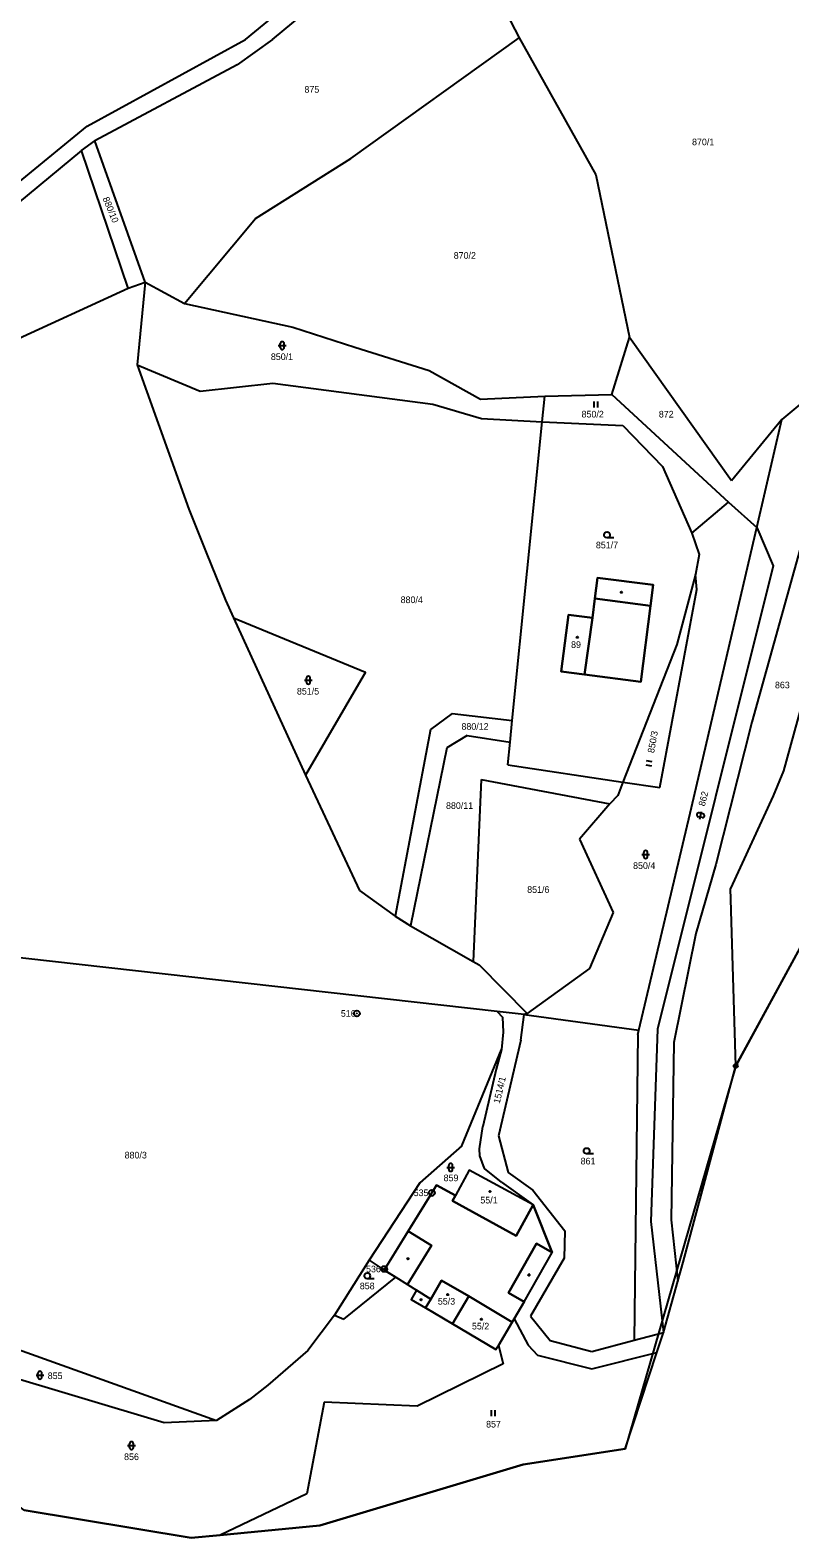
# Model space of a CAD drawing. Extents: x -760642 to -757221, y -1092371 to -1088855.
# Drawn here: x -759712.5 to -759517.9, y -1092371.2 to -1091984.8 of the extents above; entities that cross this region are included whole.
import ezdxf

# ---------------------------------------------------------------- set-up
doc = ezdxf.new("R2010")
doc.units = 0
for name, color, linetype in [('Vrstva 1', 7, 'Continuous'), ('Vrstva 13', 7, 'Continuous'), ('Vrstva 17', 7, 'Continuous'), ('Vrstva 18', 7, 'Continuous'), ('Vrstva 19', 7, 'Continuous'), ('Vrstva 24', 7, 'Continuous'), ('Vrstva 25', 7, 'Continuous'), ('Vrstva 28', 7, 'Continuous'), ('Vrstva 30', 7, 'Continuous'), ('Vrstva 4', 7, 'Continuous')]:
    doc.layers.add(name, color=color, linetype=linetype)

msp = doc.modelspace()

# ---------------------------------------------------------------- linework, layer by layer
at = {"layer": 'Vrstva 1'}
for p, q in [((-759606.53, -1091949.41), (-759587.25, -1091986.77)), ((-759657.38, -1091987.15), (-759625.05, -1091960.36)), ((-759650.47, -1091987.13), (-759622.46, -1091963.94)), ((-759697.95, -1092009.4), (-759657.38, -1091987.15)), ((-759650.47, -1091987.13), (-759659.49, -1091993.63)), ((-759630.35, -1092017.63), (-759587.25, -1091986.77)), ((-759587.25, -1091986.77), (-759567.59, -1092021.84)), ((-759659.49, -1091993.63), (-759695.96, -1092013.1)), ((-759731.9, -1092037.26), (-759697.95, -1092009.4)), ((-759699.38, -1092015.64), (-759695.96, -1092013.1)), ((-759683.04, -1092049.34), (-759695.96, -1092013.1)), ((-759699.38, -1092015.64), (-759739.65, -1092048.97)), ((-759687.38, -1092050.89), (-759699.38, -1092015.64)), ((-759654.77, -1092033.01), (-759630.35, -1092017.63)), ((-759567.59, -1092021.84), (-759559, -1092063.56)), ((-759672.96, -1092054.79), (-759654.77, -1092033.01)), ((-759467.65, -1092040.92), (-759519.99, -1092084.54)), ((-759717.59, -1092064.77), (-759687.38, -1092050.89)), ((-759687.38, -1092050.89), (-759683.04, -1092049.34)), ((-759683.04, -1092049.34), (-759685.11, -1092070.53)), ((-759683.04, -1092049.34), (-759672.96, -1092054.79)), ((-759672.96, -1092054.79), (-759645.19, -1092060.89)), ((-759645.19, -1092060.89), (-759629.35, -1092065.98)), ((-759629.35, -1092065.98), (-759610.31, -1092072.02)), ((-759563.5, -1092078.14), (-759559, -1092063.56)), ((-759532.86, -1092100.27), (-759559, -1092063.56)), ((-759685.11, -1092070.53), (-759671.9, -1092107.55)), ((-759685.11, -1092070.53), (-759668.94, -1092077.28)), ((-759610.31, -1092072.02), (-759597.11, -1092079.33)), ((-759668.94, -1092077.28), (-759650.35, -1092075.22)), ((-759650.35, -1092075.22), (-759609.36, -1092080.6)), ((-759597.11, -1092079.33), (-759580.65, -1092078.56)), ((-759581.31, -1092085.13), (-759580.65, -1092078.56)), ((-759580.65, -1092078.56), (-759563.5, -1092078.14)), ((-759563.5, -1092078.14), (-759533.66, -1092105.77)), ((-759609.36, -1092080.6), (-759596.93, -1092084.31)), ((-759596.93, -1092084.31), (-759581.31, -1092085.13)), ((-759589.03, -1092161.75), (-759581.31, -1092085.13)), ((-759581.31, -1092085.13), (-759560.69, -1092086.11)), ((-759560.69, -1092086.11), (-759550.5, -1092096.64)), ((-759519.99, -1092084.54), (-759532.86, -1092100.27)), ((-759526.4, -1092112.24), (-759519.99, -1092084.54)), ((-759550.5, -1092096.64), (-759542.99, -1092113.67)), ((-759542.99, -1092113.67), (-759533.66, -1092105.77)), ((-759533.66, -1092105.77), (-759526.4, -1092112.24)), ((-759511.14, -1092102.89), (-759527.62, -1092162.15)), ((-759671.9, -1092107.55), (-759667.45, -1092118.68)), ((-759543.41, -1092185.48), (-759526.4, -1092112.24)), ((-759542.99, -1092113.67), (-759541.15, -1092119.13)), ((-759526.4, -1092112.24), (-759522.17, -1092122.09)), ((-759667.45, -1092118.68), (-759662.44, -1092130.9)), ((-759541.15, -1092119.13), (-759542.09, -1092124.3)), ((-759567.87, -1092130.46), (-759567.2, -1092125.15)), ((-759567.2, -1092125.15), (-759552.89, -1092126.97)), ((-759522.17, -1092122.09), (-759551.79, -1092240.83)), ((-759542.09, -1092124.3), (-759546.88, -1092142.25)), ((-759541.72, -1092128.15), (-759542.09, -1092124.3)), ((-759552.89, -1092126.97), (-759553.57, -1092132.28)), ((-759551.24, -1092178.9), (-759541.72, -1092128.15)), ((-759662.44, -1092130.9), (-759660.39, -1092135.37)), ((-759568.5, -1092135.38), (-759567.87, -1092130.46)), ((-759553.57, -1092132.28), (-759556.05, -1092151.78)), ((-759660.39, -1092135.37), (-759626.61, -1092149.35)), ((-759660.39, -1092135.37), (-759641.94, -1092175.7)), ((-759576.5, -1092149.18), (-759574.64, -1092134.6)), ((-759574.64, -1092134.6), (-759568.5, -1092135.38)), ((-759546.88, -1092142.25), (-759560.66, -1092177.48)), ((-759511.6, -1092145.73), (-759519.55, -1092174.6)), ((-759626.61, -1092149.35), (-759641.94, -1092175.7)), ((-759570.5, -1092149.94), (-759576.5, -1092149.18)), ((-759556.05, -1092151.78), (-759570.5, -1092149.94)), ((-759604.39, -1092159.92), (-759609.93, -1092164)), ((-759604.39, -1092159.92), (-759589.03, -1092161.75)), ((-759589.58, -1092167.25), (-759589.03, -1092161.75)), ((-759527.62, -1092162.15), (-759536.9, -1092198.63)), ((-759609.93, -1092164), (-759619.02, -1092211.83)), ((-759600.56, -1092165.55), (-759605.77, -1092168.73)), ((-759600.56, -1092165.55), (-759589.58, -1092167.25)), ((-759590.17, -1092173.05), (-759589.58, -1092167.25)), ((-759605.77, -1092168.73), (-759615.09, -1092214.33)), ((-759590.17, -1092173.05), (-759560.66, -1092177.48)), ((-759519.55, -1092174.6), (-759522.15, -1092181.03)), ((-759641.94, -1092175.7), (-759628.12, -1092205.32)), ((-759597, -1092176.79), (-759599.07, -1092223.46)), ((-759597, -1092176.79), (-759564, -1092183.11)), ((-759560.66, -1092177.48), (-759562.01, -1092180.93)), ((-759560.66, -1092177.48), (-759551.24, -1092178.9)), ((-759564, -1092183.11), (-759571.82, -1092192.09)), ((-759562.01, -1092180.93), (-759564, -1092183.11)), ((-759522.15, -1092181.03), (-759533.1, -1092204.81)), ((-759556.6, -1092241.05), (-759543.41, -1092185.48)), ((-759571.82, -1092192.09), (-759563.13, -1092210.95)), ((-759536.9, -1092198.63), (-759542.01, -1092216.28)), ((-759628.12, -1092205.32), (-759619.02, -1092211.83)), ((-759531.77, -1092250.24), (-759533.1, -1092204.81)), ((-759619.02, -1092211.83), (-759615.09, -1092214.33)), ((-759563.13, -1092210.95), (-759569.22, -1092225.3)), ((-759615.09, -1092214.33), (-759599.07, -1092223.46)), ((-759542.01, -1092216.28), (-759547.62, -1092244.22)), ((-759592.89, -1092236.27), (-759754.98, -1092218.05)), ((-759599.07, -1092223.46), (-759597.5, -1092224.36)), ((-759597.5, -1092224.36), (-759585.2, -1092236.83)), ((-759569.22, -1092225.3), (-759585.2, -1092236.83)), ((-759592.89, -1092236.27), (-759591.55, -1092237.75)), ((-759585.93, -1092237.05), (-759592.89, -1092236.27)), ((-759586.82, -1092243.63), (-759585.93, -1092237.05)), ((-759585.2, -1092236.83), (-759585.93, -1092237.05)), ((-759585.93, -1092237.05), (-759556.6, -1092241.05)), ((-759591.55, -1092237.75), (-759591.32, -1092241.55)), ((-759556.88, -1092242.21), (-759556.6, -1092241.05)), ((-759551.79, -1092240.83), (-759553.51, -1092290.16)), ((-759586.82, -1092243.63), (-759592.54, -1092268.19)), ((-759591.32, -1092241.55), (-759591.8, -1092246.06)), ((-759556.88, -1092242.21), (-759557.82, -1092320.57)), ((-759547.62, -1092244.22), (-759548.32, -1092289.71)), ((-759601.89, -1092270.73), (-759591.8, -1092246.06)), ((-759591.8, -1092246.06), (-759593.12, -1092251.06)), ((-759593.12, -1092251.06), (-759596.51, -1092265.8)), ((-759597.39, -1092271.47), (-759596.51, -1092265.8)), ((-759592.54, -1092268.19), (-759590.06, -1092277.56)), ((-759601.89, -1092270.73), (-759612.71, -1092280.23)), ((-759597.32, -1092273.28), (-759597.39, -1092271.47)), ((-759596.12, -1092276.56), (-759597.32, -1092273.28)), ((-759600.02, -1092276.94), (-759603.58, -1092283.47)), ((-759583.65, -1092285.87), (-759600.02, -1092276.94)), ((-759591.77, -1092280.01), (-759596.12, -1092276.56)), ((-759590.06, -1092277.56), (-759583.77, -1092282.1)), ((-759612.71, -1092280.23), (-759625.7, -1092300.01)), ((-759615.68, -1092292.62), (-759609.6, -1092282.76)), ((-759609.6, -1092282.76), (-759608.39, -1092280.8)), ((-759608.39, -1092280.8), (-759603.58, -1092283.47)), ((-759591.77, -1092280.01), (-759583.65, -1092285.87)), ((-759583.77, -1092282.1), (-759575.57, -1092292.49)), ((-759583.65, -1092285.87), (-759578.81, -1092298.08)), ((-759553.51, -1092290.16), (-759550.3, -1092318.58)), ((-759548.32, -1092289.71), (-759546.57, -1092305.39)), ((-759621.8, -1092302.55), (-759615.68, -1092292.62)), ((-759575.57, -1092292.49), (-759575.74, -1092299.48)), ((-759585.99, -1092310.68), (-759578.81, -1092298.08)), ((-759625.7, -1092300.01), (-759634.58, -1092314.11)), ((-759625.7, -1092300.01), (-759621.8, -1092302.55)), ((-759621.8, -1092302.55), (-759618.87, -1092304.4)), ((-759575.74, -1092299.48), (-759584.3, -1092314.39)), ((-759632.19, -1092315.11), (-759618.87, -1092304.4)), ((-759618.87, -1092304.4), (-759615.88, -1092306.29)), ((-759615.88, -1092306.29), (-759613.51, -1092307.73)), ((-759609.9, -1092309.99), (-759607.11, -1092305.25)), ((-759600.1, -1092309.28), (-759607.11, -1092305.25)), ((-759613.51, -1092307.73), (-759614.9, -1092310.07)), ((-759614.9, -1092310.07), (-759611.22, -1092312.23)), ((-759613.51, -1092307.73), (-759609.9, -1092309.99)), ((-759604.29, -1092316.35), (-759600.1, -1092309.28)), ((-759600.1, -1092309.28), (-759589.04, -1092315.96)), ((-759585.99, -1092310.68), (-759588.51, -1092315.04)), ((-759634.58, -1092314.11), (-759641.34, -1092323.19)), ((-759634.58, -1092314.11), (-759632.19, -1092315.11)), ((-759604.29, -1092316.35), (-759611.22, -1092312.23)), ((-759584.3, -1092314.39), (-759579.3, -1092320.63)), ((-759593.18, -1092322.94), (-759604.29, -1092316.35)), ((-759589.04, -1092315.96), (-759592.55, -1092321.88)), ((-759588.51, -1092315.04), (-759589.04, -1092315.96)), ((-759588.51, -1092315.04), (-759584.92, -1092321.81)), ((-759726.25, -1092319.11), (-759664.75, -1092341.12)), ((-759592.55, -1092321.88), (-759593.18, -1092322.94)), ((-759592.55, -1092321.88), (-759591.35, -1092326.6)), ((-759584.92, -1092321.81), (-759582.55, -1092324.4)), ((-759579.3, -1092320.63), (-759568.65, -1092323.43)), ((-759568.65, -1092323.43), (-759557.82, -1092320.57)), ((-759557.82, -1092320.57), (-759550.3, -1092318.58)), ((-759641.34, -1092323.19), (-759651.62, -1092332.1)), ((-759582.55, -1092324.4), (-759568.67, -1092327.9)), ((-759568.67, -1092327.9), (-759551.99, -1092323.72)), ((-759678.18, -1092341.71), (-759725.93, -1092327.43)), ((-759591.35, -1092326.6), (-759613.35, -1092337.46)), ((-759651.62, -1092332.1), (-759656.3, -1092335.75)), ((-759656.3, -1092335.75), (-759664.75, -1092341.12)), ((-759637.16, -1092336.43), (-759641.65, -1092359.9)), ((-759613.35, -1092337.46), (-759637.16, -1092336.43)), ((-759664.75, -1092341.12), (-759678.18, -1092341.71)), ((-759641.65, -1092359.9), (-759663.88, -1092370.49))]:
    msp.add_line(p, q, dxfattribs=at)
at = {"layer": 'Vrstva 13'}
for p, q in [((-759531.77, -1092250.24), (-759503.56, -1092198.4)), ((-759545.26, -1092300.51), (-759531.77, -1092250.24)), ((-759546.57, -1092305.39), (-759545.26, -1092300.51)), ((-759550.3, -1092318.58), (-759546.57, -1092305.39)), ((-759551.99, -1092323.72), (-759550.3, -1092318.58)), ((-759560.09, -1092348.4), (-759551.99, -1092323.72)), ((-759586.24, -1092352.37), (-759560.09, -1092348.4)), ((-759638.27, -1092368.06), (-759586.24, -1092352.37)), ((-759714.01, -1092364.1), (-759671.31, -1092371.2)), ((-759663.88, -1092370.49), (-759638.27, -1092368.06)), ((-759671.31, -1092371.2), (-759663.88, -1092370.49))]:
    msp.add_line(p, q, dxfattribs=at)
at = {"layer": 'Vrstva 24'}
for centre, radius in [((-759628.82, -1092236.79), 0.75), ((-759628.82, -1092236.79), 0.0327), ((-759531.77, -1092250.24), 0.5), ((-759531.77, -1092250.24), 0.0327), ((-759609.6, -1092282.76), 0.75), ((-759609.6, -1092282.76), 0.0327), ((-759621.85, -1092302.3), 0.75), ((-759621.85, -1092302.3), 0.0327)]:
    msp.add_circle(centre, radius, dxfattribs=at)
at = {"layer": 'Vrstva 25'}
for p, q in [((-759648.94, -1092065.62), (-759646.94, -1092065.62)), ((-759648.44, -1092066.12), (-759648.44, -1092065.12)), ((-759647.44, -1092066.12), (-759647.44, -1092065.12)), ((-759568.117, -1092079.975), (-759568.117, -1092081.475)), ((-759567.095, -1092081.475), (-759567.095, -1092079.975)), ((-759562.99, -1092114.89), (-759564.74, -1092114.89)), ((-759642.25, -1092151.36), (-759640.25, -1092151.36)), ((-759641.75, -1092151.86), (-759641.75, -1092150.86)), ((-759640.75, -1092151.86), (-759640.75, -1092150.86)), ((-759554.789, -1092173.039), (-759553.314, -1092173.307)), ((-759553.131, -1092172.301), (-759554.607, -1092172.033)), ((-759540.395, -1092186.596), (-759541.366, -1092186.358)), ((-759540.156, -1092185.625), (-759541.128, -1092185.387)), ((-759540.999, -1092186.963), (-759540.523, -1092185.021)), ((-759555.84, -1092196.06), (-759553.84, -1092196.06)), ((-759555.34, -1092196.56), (-759555.34, -1092195.56)), ((-759554.34, -1092196.56), (-759554.34, -1092195.56)), ((-759605.29, -1092276.74), (-759605.29, -1092275.74)), ((-759604.29, -1092276.74), (-759604.29, -1092275.74)), ((-759568.21, -1092272.79), (-759569.96, -1092272.79)), ((-759605.79, -1092276.24), (-759603.79, -1092276.24)), ((-759624.4, -1092304.79), (-759626.15, -1092304.79)), ((-759711.01, -1092329.51), (-759709.01, -1092329.51)), ((-759710.51, -1092330.01), (-759710.51, -1092329.01)), ((-759709.51, -1092330.01), (-759709.51, -1092329.01)), ((-759594.377, -1092338.485), (-759594.377, -1092339.985)), ((-759593.355, -1092339.985), (-759593.355, -1092338.485)), ((-759687.56, -1092347.57), (-759685.56, -1092347.57)), ((-759687.06, -1092348.07), (-759687.06, -1092347.07)), ((-759686.06, -1092348.07), (-759686.06, -1092347.07))]:
    msp.add_line(p, q, dxfattribs=at)
for centre, radius in [((-759564.74, -1092114.14), 0.75), ((-759561.04, -1092128.83), 0.175), ((-759572.34, -1092140.36), 0.175), ((-759569.96, -1092272.04), 0.75), ((-759594.74, -1092282.43), 0.175), ((-759615.73, -1092299.68), 0.175), ((-759626.15, -1092304.04), 0.75), ((-759584.75, -1092303.8), 0.175), ((-759612.38, -1092310.18), 0.175), ((-759605.54, -1092308.84), 0.175), ((-759596.91, -1092315.18), 0.175)]:
    msp.add_circle(centre, radius, dxfattribs=at)
for centre, start, end in [((-759647.94, -1092065.12), 0, 180), ((-759647.94, -1092066.12), 180, 0), ((-759641.25, -1092150.86), 0, 180), ((-759641.25, -1092151.86), 180, 0), ((-759541.247, -1092185.873), 76.21335, 256.21335), ((-759540.276, -1092186.111), 256.21335, 76.21335), ((-759554.84, -1092195.56), 0, 180), ((-759554.84, -1092196.56), 180, 0), ((-759604.79, -1092275.74), 0, 180), ((-759604.79, -1092276.74), 180, 0), ((-759710.01, -1092329.01), 0, 180), ((-759710.01, -1092330.01), 180, 0), ((-759686.56, -1092347.07), 0, 180), ((-759686.56, -1092348.07), 180, 0)]:
    msp.add_arc(centre, 0.5, start, end, dxfattribs=at)
at = {"layer": 'Vrstva 28'}
msp.add_lwpolyline([(-759503.56, -1092198.4), (-759531.77, -1092250.24), (-759560.09, -1092348.4), (-759586.24, -1092352.37), (-759638.27, -1092368.06), (-759663.88, -1092370.49), (-759671.31, -1092371.2), (-759714.01, -1092364.1), (-759732.53, -1092350.33), (-759741.08, -1092346.99), (-759758.18, -1092343.59), (-759758.4, -1092324.66), (-759779.86, -1092313.36), (-759812.95, -1092302.78), (-759827.79, -1092302.71), (-759856.84, -1092311.38), (-759875.22, -1092306.91), (-759916.15, -1092296.95), (-759962.61, -1092291.11), (-760010.17, -1092235.38)], dxfattribs=at)
at = {"layer": 'Vrstva 30'}
for points in [[(-759567.87, -1092130.46), (-759553.57, -1092132.28), (-759552.89, -1092126.97), (-759567.2, -1092125.15), (-759567.87, -1092130.46)], [(-759568.5, -1092135.38), (-759570.5, -1092149.94), (-759556.05, -1092151.78), (-759553.57, -1092132.28), (-759567.87, -1092130.46), (-759568.5, -1092135.38)], [(-759570.5, -1092149.94), (-759568.5, -1092135.38), (-759574.64, -1092134.6), (-759576.5, -1092149.18), (-759570.5, -1092149.94)], [(-759603.58, -1092283.47), (-759604.34, -1092284.86), (-759588.01, -1092293.78), (-759583.65, -1092285.87), (-759600.02, -1092276.94), (-759603.58, -1092283.47)], [(-759609.994, -1092283.398), (-759615.68, -1092292.62), (-759609.73, -1092296.29), (-759615.88, -1092306.29), (-759613.51, -1092307.73), (-759609.9, -1092309.99), (-759607.11, -1092305.25), (-759600.1, -1092309.28), (-759589.04, -1092315.96), (-759588.51, -1092315.04), (-759585.99, -1092310.68), (-759589.99, -1092308.4), (-759582.81, -1092295.8), (-759578.81, -1092298.08), (-759583.65, -1092285.87), (-759588.01, -1092293.78), (-759604.34, -1092284.86), (-759603.58, -1092283.47), (-759608.39, -1092280.8), (-759609.206, -1092282.122)], [(-759621.334, -1092302.844), (-759618.87, -1092304.4), (-759615.88, -1092306.29), (-759609.73, -1092296.29), (-759615.68, -1092292.62), (-759621.319, -1092301.77)], [(-759578.81, -1092298.08), (-759582.81, -1092295.8), (-759589.99, -1092308.4), (-759585.99, -1092310.68), (-759578.81, -1092298.08)], [(-759600.1, -1092309.28), (-759607.11, -1092305.25), (-759609.9, -1092309.99), (-759611.22, -1092312.23), (-759604.29, -1092316.35), (-759600.1, -1092309.28)], [(-759611.22, -1092312.23), (-759609.9, -1092309.99), (-759613.51, -1092307.73), (-759614.9, -1092310.07), (-759611.22, -1092312.23)], [(-759600.1, -1092309.28), (-759604.29, -1092316.35), (-759593.18, -1092322.94), (-759592.55, -1092321.88), (-759589.04, -1092315.96), (-759600.1, -1092309.28)]]:
    msp.add_lwpolyline(points, dxfattribs=at)
for centre, radius, start, end in [((-759609.6, -1092282.76), 0.75, 238.34065, 0), ((-759609.6, -1092282.76), 0.75, 0, 58.31102), ((-759621.85, -1092302.3), 0.75, 313.47539, 0), ((-759621.85, -1092302.3), 0.75, 0, 44.96), ((-759584.75, -1092303.8), 0.175, 0, 180), ((-759584.75, -1092303.8), 0.175, 180, 0)]:
    msp.add_arc(centre, radius, start, end, dxfattribs=at)
at = {"layer": 'Vrstva 4'}
for p, q in [((-759567.87, -1092130.46), (-759553.57, -1092132.28)), ((-759568.5, -1092135.38), (-759570.5, -1092149.94)), ((-759603.58, -1092283.47), (-759604.34, -1092284.86)), ((-759604.34, -1092284.86), (-759588.01, -1092293.78)), ((-759588.01, -1092293.78), (-759583.65, -1092285.87)), ((-759615.68, -1092292.62), (-759609.73, -1092296.29)), ((-759615.88, -1092306.29), (-759609.73, -1092296.29)), ((-759589.99, -1092308.4), (-759582.81, -1092295.8)), ((-759582.81, -1092295.8), (-759578.81, -1092298.08)), ((-759611.22, -1092312.23), (-759609.9, -1092309.99)), ((-759589.99, -1092308.4), (-759585.99, -1092310.68))]:
    msp.add_line(p, q, dxfattribs=at)

# ---------------------------------------------------------------- texts
at = {"layer": 'Vrstva 17'}
for s, p in [('516', (-759632.924, -1092237.64)), ('535', (-759614.276, -1092283.61)), ('536', (-759626.47, -1092303.15))]:
    msp.add_text(s, height=1.7, dxfattribs=at).set_placement(p)
at = {"layer": 'Vrstva 18'}
for s, p in [('875', (-759642.25, -1092000.81)), ('870/1', (-759542.96, -1092014.27)), ('870/2', (-759604.01, -1092043.37)), ('850/1', (-759650.85, -1092069.32)), ('850/2', (-759571.252, -1092084.04)), ('872', (-759551.47, -1092084.05)), ('851/7', (-759567.592, -1092117.59)), ('880/4', (-759617.61, -1092131.62)), ('863', (-759521.72, -1092153.46)), ('851/5', (-759644.178, -1092155.06)), ('880/12', (-759602.03, -1092164.09)), ('880/11', (-759605.98, -1092184.36)), ('850/4', (-759558.058, -1092199.76)), ('851/6', (-759585.187, -1092205.89)), ('880/3', (-759688.31, -1092273.96)), ('861', (-759571.5, -1092275.49)), ('859', (-759606.599, -1092279.79)), ('858', (-759628.066, -1092307.49)), ('855', (-759708.01, -1092330.51)), ('857', (-759595.714, -1092342.92)), ('856', (-759688.449, -1092351.27))]:
    msp.add_text(s, height=1.7, dxfattribs=at).set_placement(p)
for s, rotation, p in [('880/10', 292.33818, (-759693.98, -1092027.91)), ('850/3', 79.71597, (-759552.7, -1092170.153)), ('862', 76.21326, (-759539.692, -1092183.8)), ('1514/1', 76.73571, (-759592.223, -1092259.984))]:
    msp.add_text(s, height=1.7, rotation=rotation, dxfattribs=at).set_placement(p)
at = {"layer": 'Vrstva 19'}
for s, p in [('89', (-759573.94, -1092143.11)), ('55/1', (-759597.186, -1092285.49)), ('55/3', (-759608.07, -1092311.42)), ('55/2', (-759599.34, -1092317.79))]:
    msp.add_text(s, height=1.7, dxfattribs=at).set_placement(p)

doc.saveas('drawing.dxf')
